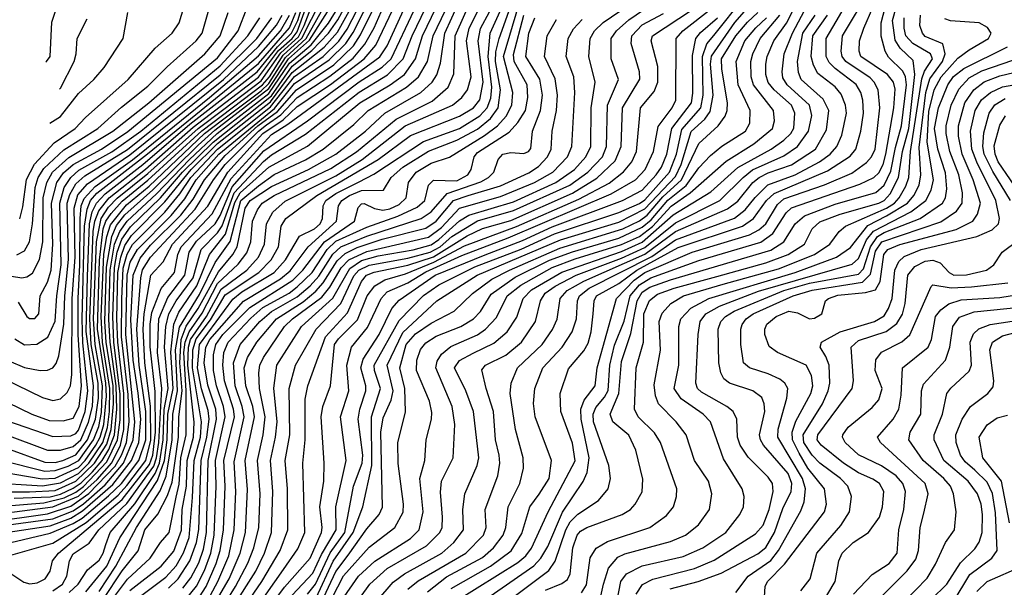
# Model space of a CAD drawing. Extents: x 997026 to 1115308, y 536381 to 619039.
# Tile 314 of 484: x 1016537 to 1020362, y 591862 to 594068. Entities that reach past the tile are written whole.
import ezdxf

# ---------------------------------------------------------------- set-up
doc = ezdxf.new("R2010")
doc.units = 0

msp = doc.modelspace()

# ---------------------------------------------------------------- linework, layer by layer
at = {"layer": '0CON20XD'}
for points in [[(1016465, 592310.3), (1016623.5, 592283.5), (1016675, 592286.6), (1016765, 592328.1), (1016791.2, 592355), (1016832.9, 592415), (1016849.4, 592445), (1016863.5, 592495), (1016874.5, 592605), (1016871.9, 592655), (1016839.1, 592865), (1016846.3, 593133.7), (1016861.5, 593255), (1016872, 593285), (1016891.6, 593315), (1016935, 593363.1), (1017035, 593444.1), (1017244, 593636), (1017480.6, 593815), (1017506.9, 593845), (1017560.3, 593929.7), (1017633.5, 593996.5), (1017744.2, 594215.8)], [(1016975, 591805.1), (1017105, 591901.8), (1017144.5, 591945.5), (1017173.7, 591996.3), (1017195, 592056.1), (1017208.2, 592211.8), (1017214.1, 592355), (1017238.8, 592445), (1017243.3, 592505), (1017207.8, 592715), (1017209.7, 592785), (1017222.8, 592827.2), (1017278.2, 592901.8), (1017335, 592998.2), (1017465.4, 593085), (1017513.1, 593135), (1017541.7, 593185), (1017552.9, 593265), (1017570.8, 593295), (1017691.1, 593385), (1017929.7, 593525), (1018055, 593618.3), (1018245, 593693.4), (1018299.6, 593725), (1018325, 593756.4), (1018338, 593825), (1018318, 593985), (1018326.8, 594033.2), (1018431.5, 594228.5)], [(1016415, 592268.8), (1016625, 592256.6), (1016695, 592268.5), (1016765, 592304.6), (1016805.1, 592345), (1016859.3, 592425), (1016877.3, 592482.7), (1016885.7, 592545), (1016887.2, 592635), (1016858.4, 592815), (1016852.9, 592915), (1016863.7, 593156.3), (1016874.7, 593225), (1016889.2, 593270.8), (1016951.8, 593348.2), (1017039.2, 593420.8), (1017255.3, 593625), (1017319, 593675), (1017475, 593790.7), (1017505, 593820.2), (1017569, 593921), (1017649.8, 593995), (1017762.9, 594197.1)], [(1016415, 592115.5), (1016645, 592147.9), (1016735, 592178.1), (1016805, 592226.3), (1016907.5, 592332.5), (1016932.8, 592375), (1016952, 592425), (1016962.1, 592505), (1016958, 592612), (1016932.1, 592835), (1016933, 592983), (1016938.3, 593101.7), (1016953.8, 593156.2), (1016975.2, 593194.8), (1017100.1, 593319.9), (1017159.2, 593390.8), (1017202.1, 593455), (1017305, 593564.6), (1017511.3, 593728.7), (1017605, 593847.1), (1017715.2, 593924.8), (1017776.2, 593983.8), (1017809.1, 594030.9), (1017888.6, 594185)], [(1016426.1, 592143.9), (1016665, 592174.5), (1016765, 592216), (1016838.3, 592281.7), (1016894.2, 592345.8), (1016928.4, 592415), (1016941.2, 592475), (1016941.8, 592615), (1016917.5, 592815), (1016913.6, 592905), (1016918.5, 593085), (1016929.3, 593145), (1016945, 593190.4), (1016970.8, 593229.2), (1017100.5, 593359.5), (1017203.3, 593485), (1017305, 593586), (1017511.6, 593748.4), (1017595, 593862.5), (1017645, 593901.3), (1017719.2, 593960.8), (1017771, 594019), (1017857, 594175)], [(1016465, 592100.9), (1016665, 592128.1), (1016745, 592159.9), (1016785, 592186.1), (1016869.2, 592260.8), (1016939.6, 592345), (1016977.5, 592435), (1016983.9, 592505), (1016949.2, 592845), (1016953.6, 593075), (1016966.3, 593125), (1016994.8, 593175.2), (1017125, 593306.8), (1017177.8, 593372.2), (1017222.5, 593445), (1017311, 593545), (1017527.3, 593722.7), (1017605, 593819.2), (1017738.8, 593911.2), (1017804.4, 593975.6), (1017832.3, 594017.7), (1017912.7, 594177.3)], [(1016475, 592458.6), (1016644.9, 592394.9), (1016695, 592394.9), (1016745, 592409.2), (1016774.6, 592435), (1016804.5, 592504.5), (1016819.4, 592565), (1016823.7, 592645), (1016795.5, 592855.5), (1016799.5, 593069.5), (1016807.6, 593275), (1016818.8, 593321.2), (1016834.5, 593355), (1016869.1, 593390.9), (1017015.2, 593504.8), (1017198.3, 593661.7), (1017458.8, 593865), (1017537.7, 593962.3), (1017592.8, 594015), (1017617.6, 594065), (1017658.3, 594201.7)], [(1016485, 592402.5), (1016635, 592348.6), (1016675, 592346.8), (1016704.8, 592355), (1016755, 592376.8), (1016799.8, 592435), (1016831.4, 592515), (1016843.2, 592596.8), (1016841.7, 592655), (1016814.3, 592805), (1016808.9, 592905), (1016822.3, 593245), (1016828.5, 593285), (1016844.7, 593325.3), (1016884.5, 593375.5), (1017025, 593487.3), (1017210.2, 593649.8), (1017465, 593844.6), (1017542.6, 593947.4), (1017595.6, 593995), (1017615, 594020.5), (1017673.8, 594186.2)], [(1016861.6, 591815), (1016935, 591926.3), (1016996.7, 592003.3), (1017022.4, 592085), (1017073, 592147), (1017111.4, 592218.6), (1017128.7, 592271.3), (1017153.5, 592445), (1017155.2, 592525), (1017167.4, 592625), (1017158.6, 592735), (1017164.3, 592825.7), (1017183.6, 592876.4), (1017229.9, 592945), (1017308.6, 593088.6), (1017364.6, 593155), (1017382.2, 593185), (1017412.3, 593335), (1017432.4, 593365), (1017515, 593420.1), (1017658.3, 593485), (1017764.8, 593545), (1017880.3, 593635), (1017955.6, 593705), (1018094.8, 593785), (1018139.3, 593825), (1018156.9, 593853.1), (1018171.8, 593898.2), (1018188.5, 594015), (1018270, 594195)], [(1016882.1, 591795), (1016955, 591894.3), (1017043.8, 591975), (1017083.3, 592036.7), (1017117, 592075), (1017145, 592212.5), (1017156.5, 592263.5), (1017162.8, 592365), (1017183.1, 592455), (1017184.1, 592625), (1017174.9, 592775), (1017179.5, 592815), (1017194.7, 592855), (1017245, 592927), (1017305, 593042), (1017385, 593117.5), (1017418.7, 593161.3), (1017434.3, 593205), (1017441.5, 593285), (1017460.5, 593329.5), (1017478.8, 593355), (1017525, 593385.1), (1017745, 593489.4), (1017845, 593553.8), (1017998.8, 593681.2), (1018139, 593751), (1018201.5, 593805), (1018223.2, 593856.8), (1018228.2, 594005), (1018304.2, 594175)], [(1016965, 591849.9), (1017086.6, 591945), (1017135, 592003.2), (1017165.4, 592084.6), (1017168.4, 592165), (1017184.5, 592255.5), (1017187.3, 592355), (1017211.5, 592445), (1017213.9, 592503.9), (1017190.1, 592725), (1017192.8, 592795), (1017200.9, 592825), (1017262, 592915), (1017319, 593021), (1017419, 593095), (1017464, 593145), (1017487.7, 593195), (1017495.4, 593275), (1017520.1, 593319.9), (1017568.1, 593361.9), (1017765, 593461.6), (1017867.1, 593525), (1018034.4, 593655.6), (1018115, 593689.6), (1018218.4, 593735), (1018255, 593764.8), (1018276, 593795), (1018290.5, 593845), (1018272.5, 593985), (1018283.3, 594035), (1018358.4, 594185)], [(1017115, 591858.3), (1017152.7, 591895), (1017197.8, 591965), (1017223.7, 592036.3), (1017232.8, 592087.2), (1017241.1, 592355), (1017264.3, 592445), (1017272.5, 592515), (1017269, 592549), (1017243.2, 592633.2), (1017227.9, 592715), (1017235.7, 592805), (1017365, 592982.3), (1017399.7, 593010.3), (1017524.9, 593085), (1017569.9, 593135), (1017623.8, 593226.2), (1017682, 593255), (1017704.2, 593275), (1017713.1, 593295), (1017715.4, 593345), (1017726, 593365), (1017765, 593392.7), (1017855, 593438.2), (1017912.8, 593467.2), (1018105, 593594.2), (1018245, 593645.1), (1018325, 593693.8), (1018353.4, 593725), (1018366.7, 593763.3), (1018370.6, 593805), (1018356.4, 593925), (1018364, 594015), (1018450.2, 594205)], [(1017287.4, 591662.6), (1017454.2, 591925), (1017487.9, 591995), (1017515.1, 592075), (1017520.5, 592235), (1017510.8, 592355), (1017530.8, 592445), (1017537.1, 592505), (1017524, 592636), (1017535.5, 592725), (1017631.2, 592875), (1017753.8, 592986.2), (1017819.7, 593100.3), (1017865, 593132.3), (1017929.9, 593150.1), (1018065, 593173.5), (1018135, 593193.3), (1018165, 593213), (1018245, 593286.3), (1018281.5, 593308.5), (1018455, 593360.6), (1018620, 593435), (1018691.6, 593485), (1018736.9, 593535), (1018755.2, 593575), (1018756.8, 593725), (1018771.9, 593825), (1018747.8, 593925), (1018752.6, 593995), (1018770, 594025), (1018803, 594057), (1018965, 594168.7)], [(1018365, 591827.2), (1018534.2, 591945.8), (1018561, 591975), (1018589.1, 592020.9), (1018645.8, 592154.2), (1018726.3, 592273.7), (1018741.8, 592308.2), (1018749.1, 592365), (1018718, 592515), (1018717.1, 592555), (1018730.4, 592589.6), (1018772.6, 592645), (1018780.3, 592715), (1018855.2, 592985), (1018924.3, 593055.7), (1018965, 593085), (1019149.7, 593165), (1019372.3, 593232.3), (1019408.3, 593251.7), (1019435, 593274.8), (1019480.8, 593349.2), (1019505, 593371.9), (1019663.4, 593426.6), (1019769.3, 593470.7), (1019827.3, 593512.7), (1019846.4, 593535), (1019860.2, 593565), (1019878.6, 593725), (1019872.1, 593795), (1019857.1, 593825), (1019841.4, 593841.4), (1019746.7, 593905), (1019731.7, 593925), (1019727.9, 593945), (1019733.8, 594005), (1019840.8, 594185)], [(1016425, 592233), (1016575, 592232.7), (1016675, 592239), (1016755, 592275.2), (1016827.1, 592345), (1016875, 592418.7), (1016891.9, 592475), (1016900.8, 592575), (1016899.2, 592645), (1016873.1, 592815), (1016867.7, 592895), (1016874.5, 593105.5), (1016894.7, 593225.3), (1016912.4, 593267.6), (1016945, 593309), (1017053.7, 593406.3), (1017229.9, 593580.1), (1017295, 593638.6), (1017505, 593799.8), (1017580.5, 593915), (1017662.5, 593987.5), (1017775, 594166.4)], [(1016455, 592176.5), (1016630.2, 592189.8), (1016709.9, 592210.1), (1016755, 592231.4), (1016785, 592253.9), (1016875, 592349.8), (1016916.6, 592435), (1016927.2, 592512.8), (1016927.5, 592612.5), (1016902.4, 592815), (1016898, 592915), (1016904.9, 593105), (1016915.5, 593165), (1016933.6, 593215), (1016967.1, 593262.9), (1017083.9, 593376.1), (1017168.6, 593475), (1017288.2, 593591.8), (1017515, 593771.4), (1017595, 593887.5), (1017672.3, 593947.7), (1017736.8, 594015), (1017773.1, 594066.9), (1017826, 594165)], [(1016465, 592356.3), (1016635, 592313.8), (1016675, 592315.5), (1016725, 592333.1), (1016766.6, 592355), (1016823.3, 592435), (1016843.6, 592486.4), (1016855, 592540.9), (1016858.8, 592645), (1016829.7, 592805), (1016823.4, 592905), (1016835.6, 593204.4), (1016853.5, 593295), (1016881.3, 593338.7), (1016915, 593374.1), (1017035, 593470.1), (1017229.9, 593645), (1017330, 593720), (1017475, 593830.7), (1017551.6, 593938.4), (1017619.3, 594000.7), (1017642.5, 594045), (1017685, 594157.4)], [(1016475, 592029.9), (1016655, 592072.2), (1016745, 592109.7), (1016779.3, 592130.7), (1016881.8, 592218.2), (1016931.6, 592265), (1016999.8, 592355), (1017026.3, 592435), (1017027.4, 592545), (1017001.1, 592725), (1016992, 592865), (1017006.8, 593065), (1017014.1, 593095.9), (1017045, 593144.6), (1017218.5, 593331.5), (1017289.9, 593445), (1017335, 593504.7), (1017463.9, 593635), (1017495, 593659.5), (1017551.4, 593698.6), (1017615, 593765.1), (1017741.5, 593848.5), (1017831.8, 593918.2), (1017877.2, 593972.8), (1017913.8, 594036.2), (1017967.9, 594162.1)], [(1016475, 591979.5), (1016665, 592034), (1016795, 592114.3), (1016919.3, 592220.7), (1016952.6, 592257.4), (1017027, 592355), (1017046, 592434), (1017045.5, 592565.5), (1017022.4, 592735), (1017016.7, 592865), (1017020.7, 592925), (1017046.6, 593075), (1017093.5, 593126.5), (1017131, 593195), (1017267.4, 593342.6), (1017345, 593475), (1017481.3, 593625), (1017560.9, 593679.1), (1017615, 593730.2), (1017743.6, 593816.4), (1017874.9, 593915), (1017920.8, 593969.2), (1017997.6, 594132.4)], [(1016475.7, 592074.3), (1016655, 592101.1), (1016735, 592130.5), (1016781.1, 592158.9), (1016898.8, 592261.2), (1016971.4, 592355), (1016999.9, 592425), (1017007.2, 592515), (1016996.7, 592616.7), (1016977.2, 592745), (1016968.5, 592901.5), (1016977.9, 593075), (1017005, 593140.8), (1017045, 593191.4), (1017162.5, 593307.5), (1017210.1, 593369.9), (1017254.7, 593445), (1017335, 593540), (1017462.2, 593655), (1017538.6, 593711.4), (1017611.6, 593795), (1017757.2, 593892.8), (1017833.5, 593966.5), (1017860.9, 594009.1), (1017927.4, 594142.6)], [(1016638.2, 593903.2), (1016641.4, 593905), (1016655.5, 593925), (1016662, 594058), (1016697.1, 594165)], [(1017230.2, 591525), (1017478, 591885), (1017548.6, 592005), (1017578.2, 592085), (1017576.6, 592245), (1017567.6, 592355), (1017586, 592455), (1017583.9, 592635), (1017608.7, 592725), (1017689.1, 592865), (1017784.5, 592965.5), (1017835, 593072.5), (1017854.4, 593095), (1017895, 593114.3), (1018045, 593141.2), (1018131.5, 593165), (1018169.9, 593185), (1018215.3, 593224.7), (1018315, 593286.5), (1018455, 593325.8), (1018674.1, 593425), (1018743.6, 593475), (1018800.6, 593535), (1018816.6, 593575), (1018820.6, 593735), (1018863.3, 593835), (1018835.2, 593915.2), (1018834.8, 593995), (1018855.2, 594025), (1018903.2, 594066.8), (1019021.5, 594148.5)], [(1017268, 592648), (1017253.6, 592735), (1017260.3, 592795), (1017275.9, 592825), (1017405.9, 592974.1), (1017549.5, 593060.5), (1017588, 593092), (1017657.4, 593185), (1017767.7, 593285), (1017774.8, 593345), (1017787.9, 593365), (1017817.8, 593385), (1017865, 593404.3), (1017950, 593405), (1017979.6, 593455), (1018025.9, 593495), (1018125, 593556.8), (1018235, 593599), (1018315, 593642.5), (1018366.2, 593683.8), (1018396, 593725), (1018405.3, 593795), (1018385.9, 593905), (1018386.7, 593943.3), (1018399.5, 593995), (1018456.8, 594155)], [(1017688.2, 591821.8), (1017755, 591963.2), (1017832.9, 592075), (1017869.4, 592175), (1017904.8, 592335.2), (1017903.6, 592525), (1017938.8, 592635), (1017915.1, 592705), (1017914.4, 592725), (1018011.5, 592898.5), (1018105, 592996.4), (1018165, 593037.1), (1018305, 593107.9), (1018485, 593176.2), (1018615, 593235.5), (1018865, 593319), (1018945, 593353.5), (1018965, 593368.1), (1019060.9, 593475), (1019088, 593545), (1019109, 593641), (1019183.2, 593725), (1019192.7, 593775), (1019189.4, 593925), (1019206.6, 593973.4), (1019233.5, 594006.5), (1019351.5, 594155)], [(1018235, 591810.7), (1018471.7, 591958.3), (1018503.7, 591985), (1018525.5, 592014.5), (1018589.3, 592155), (1018695, 592353.1), (1018685, 592421.9), (1018638.8, 592545), (1018636.4, 592615), (1018669.1, 592710.9), (1018728.4, 592781.6), (1018745, 592810.5), (1018756.9, 592855), (1018764.2, 592925), (1018768.6, 592975), (1018777.9, 592995), (1018865, 593043.1), (1018934.9, 593095), (1019095, 593182.4), (1019344.8, 593265.2), (1019387.6, 593295), (1019437.8, 593365), (1019467.7, 593392.3), (1019675, 593480.3), (1019763.1, 593536.9), (1019785.6, 593565), (1019804.5, 593635), (1019814.8, 593705), (1019812.8, 593755), (1019804.4, 593785), (1019786, 593816), (1019705, 593878), (1019681.8, 593901.8), (1019669.8, 593925), (1019669.9, 593995), (1019769.9, 594165)], [(1018637.9, 593212.1), (1018865, 593281.5), (1018965, 593332.3), (1019085, 593458.5), (1019106.4, 593505), (1019145, 593633.2), (1019198.5, 593681.5), (1019219, 593711), (1019231.1, 593775), (1019220.9, 593895), (1019224, 593926), (1019315, 594056.2), (1019379.6, 594130.4)], [(1016485, 592510.6), (1016665, 592448.1), (1016735, 592450.7), (1016755, 592459.9), (1016765, 592472.9), (1016791.1, 592545), (1016801.2, 592625), (1016782.6, 592812.6), (1016779.5, 592905), (1016788.9, 593265), (1016798.4, 593331.6), (1016812, 593365), (1016837, 593393), (1017033.8, 593546.2), (1017465, 593897.7), (1017585, 594036.5), (1017609.8, 594095)], [(1016495, 591921.6), (1016552.8, 591882.8), (1016575.6, 591875.6), (1016605, 591879), (1016635.1, 591894.9), (1016654.7, 591925), (1016664.7, 591965), (1016687.1, 591995), (1016935, 592203.9), (1017040.6, 592339.4), (1017053.9, 592375), (1017064, 592465), (1017063.5, 592623.5), (1017043.1, 592796.9), (1017043.7, 592885), (1017050.5, 592929.5), (1017086.9, 593023.1), (1017138.6, 593085), (1017151.6, 593155), (1017164.1, 593185), (1017285, 593312.7), (1017358.9, 593451.1), (1017515, 593621.9), (1017578.8, 593661.2), (1017936.5, 593923.5), (1017964.2, 593965.8), (1018028.4, 594105)], [(1016505, 593070.7), (1016545, 593064.4), (1016565, 593068.4), (1016586.8, 593083.2), (1016613.7, 593136.3), (1016626.2, 593205), (1016628, 593375), (1016641.5, 593435), (1016664.5, 593475.5), (1016727.7, 593532.3), (1016898.5, 593635), (1017037.8, 593745), (1017256.6, 593935), (1017315.5, 594005), (1017346.9, 594095)], [(1016515, 592208.1), (1016655, 592214.2), (1016695, 592224.6), (1016745, 592247.4), (1016775, 592267.6), (1016819.2, 592310.8), (1016857, 592355), (1016882.9, 592397.1), (1016904.5, 592455), (1016914.1, 592555), (1016911.9, 592645), (1016887.7, 592815), (1016882.7, 592902.7), (1016888.7, 593095), (1016905, 593195), (1016925.1, 593244.9), (1016953.8, 593285), (1017068.5, 593391.5), (1017195.8, 593525), (1017303.9, 593626.1), (1017505, 593780.4), (1017585, 593899), (1017669.5, 593970.5), (1017736.1, 594053.9), (1017773.9, 594115)], [(1016525, 593153.9), (1016555, 593169.1), (1016574.8, 593205), (1016586.7, 593275), (1016596.9, 593415), (1016609.1, 593455), (1016630.6, 593489.4), (1016708, 593562), (1016840.4, 593645), (1016932, 593728), (1017035, 593809.4), (1017109.8, 593885), (1017222.3, 593985), (1017245, 594015.5), (1017273.5, 594115)], [(1016530.6, 592970.6), (1016565, 592913.8), (1016575, 592906.2), (1016595, 592907.1), (1016610.4, 592925), (1016616.8, 592995), (1016645, 593048.2), (1016659.3, 593095), (1016665.8, 593195), (1016660.9, 593355), (1016681, 593435), (1016707.2, 593472.8), (1016744.6, 593505.4), (1016854.5, 593565), (1016956.7, 593633.3), (1017305, 593920), (1017386, 594025), (1017420.7, 594115)], [(1016536.7, 593293.3), (1016549, 593341), (1016562.7, 593447.3), (1016594.1, 593505.9), (1016670.3, 593589.7), (1016752.3, 593645), (1016792.2, 593687.8), (1016958.6, 593835), (1017063.4, 593956.6), (1017129.2, 594015), (1017156, 594055), (1017174.7, 594115.3)], [(1016654.3, 593665.2), (1016695, 593691.6), (1016765, 593781.3), (1016825, 593835.4), (1016865, 593881.8), (1016938.8, 593995), (1016956.4, 594095)], [(1016665, 591848.2), (1016703, 591875), (1016720.1, 591905), (1016729.7, 591965), (1016745, 591992.8), (1016806.7, 592033.3), (1016843.7, 592085), (1016952.7, 592187.3), (1017057.2, 592332.8), (1017068.2, 592365), (1017077.1, 592425), (1017089.1, 592635), (1017072.1, 592775), (1017077.7, 592905), (1017111.6, 592988.4), (1017178.4, 593075), (1017194.7, 593165), (1017223, 593207), (1017295.8, 593275), (1017315, 593306.7), (1017362.1, 593417.9), (1017485, 593557.7), (1017654.8, 593675), (1017855, 593825.7), (1017945, 593882.9), (1017979.6, 593915), (1018069.6, 594105)], [(1016728.5, 591841.5), (1016763.9, 591875), (1016800.5, 591929.5), (1016845, 591968), (1016861.2, 591995), (1016871.2, 592028.8), (1016887.6, 592075), (1016983.7, 592186.3), (1017063, 592305), (1017079.7, 592345), (1017093.5, 592435), (1017097.4, 592552.6), (1017113.7, 592635), (1017099.9, 592795), (1017104.5, 592875), (1017116.6, 592925), (1017144.9, 592975), (1017210.3, 593065), (1017242, 593175), (1017305, 593239.1), (1017323.5, 593266.5), (1017370.4, 593395), (1017483.5, 593516.5), (1017515, 593542.2), (1017647.3, 593622.7), (1017855, 593786.1), (1017966.3, 593853.7), (1018026.7, 593915), (1018061.2, 594005), (1018114.7, 594115)], [(1016793.2, 591845), (1016875.3, 591945), (1016926, 592055), (1017072.3, 592277.7), (1017099, 592355), (1017109.7, 592435), (1017112.3, 592535), (1017133.6, 592635), (1017123.6, 592776.4), (1017135, 592885.2), (1017155, 592931.6), (1017225, 593033.5), (1017274.3, 593155), (1017335.7, 593234.3), (1017372, 593358), (1017393.6, 593395), (1017505, 593494.1), (1017654.4, 593575.6), (1017858.1, 593745), (1017975.9, 593814.1), (1018031.3, 593855), (1018074.1, 593915), (1018101.4, 594005), (1018155, 594114.8)], [(1016845, 591845.9), (1016910.1, 591945), (1016990.5, 592095), (1017082.4, 592237.6), (1017106.1, 592293.9), (1017128.6, 592435), (1017132, 592535), (1017150.4, 592625), (1017142.3, 592785), (1017157.1, 592872.9), (1017235, 593000), (1017295.9, 593124.1), (1017353.8, 593206.2), (1017395.9, 593365), (1017465, 593422.7), (1017525, 593466.1), (1017646.6, 593523.4), (1017715.9, 593564.1), (1017835, 593661), (1017890, 593715), (1018039.2, 593805), (1018085.8, 593845), (1018120.7, 593905), (1018142.6, 594005), (1018191.1, 594105)], [(1017283.7, 591535), (1017561.7, 591931.7), (1017617.9, 592012.1), (1017644.1, 592075), (1017636.3, 592345), (1017645.5, 592435), (1017646.3, 592593.7), (1017656.7, 592645), (1017725.1, 592834.9), (1017810.9, 592929.1), (1017865, 593050.5), (1017883.8, 593075), (1017913.5, 593086.5), (1018045, 593113.6), (1018145, 593146.9), (1018275, 593228.3), (1018335, 593256.4), (1018445, 593287.8), (1018685, 593394.2), (1018778.7, 593451.3), (1018850.4, 593519.6), (1018872.9, 593575), (1018878.7, 593725), (1018946.5, 593836.5), (1018944.8, 593864.8), (1018911.9, 593975), (1018914.8, 594005), (1018955, 594047.4), (1019038.1, 594091.9)], [(1017457.4, 591717.4), (1017565, 591862.4), (1017665, 591974.8), (1017709.3, 592075), (1017712, 592095), (1017702.9, 592175), (1017718.3, 592275), (1017720, 592345), (1017707.4, 592525), (1017714.4, 592565), (1017744.3, 592645), (1017759.9, 592805), (1017775, 592827.4), (1017848.8, 592901.2), (1017886.2, 592995), (1017916.6, 593033.4), (1017955, 593056.3), (1018035, 593079.8), (1018145.2, 593125), (1018265, 593188.8), (1018466.5, 593263.5), (1018709.7, 593370.3), (1018826.9, 593433.1), (1018883.2, 593476.8), (1018915.2, 593515), (1018933.5, 593555), (1018948.8, 593725), (1019001.6, 593788.4), (1019016.2, 593825), (1019015.7, 593885.7), (1018990.7, 593985), (1018994.8, 594005), (1019146.8, 594105)], [(1017595, 591831.6), (1017675, 591917.7), (1017709.1, 591989.1), (1017766.4, 592085), (1017764.9, 592175), (1017805.6, 592355), (1017783.7, 592525), (1017815.8, 592625), (1017807.1, 592725), (1017826.4, 592795), (1017888.5, 592871.5), (1017940.8, 592985), (1017965, 593010.6), (1018045, 593044.9), (1018115, 593088.4), (1018255, 593151.5), (1018435, 593219.9), (1018835, 593390.5), (1018929.8, 593445), (1018966.8, 593485), (1018999, 593555), (1019016.7, 593653.3), (1019072.3, 593725), (1019085.9, 593755), (1019087.3, 593995), (1019113.5, 594025), (1019225, 594110.5)], [(1017729.4, 591780.6), (1017795, 591906.2), (1017895, 592017.6), (1017993.6, 592095), (1018026.1, 592153.9), (1018028.4, 592185), (1018006.9, 592343.1), (1018005.9, 592424.1), (1018036.1, 592543.9), (1018032.6, 592635), (1018013.9, 592715), (1018038.8, 592805), (1018075, 592847.6), (1018135, 592888.6), (1018225, 592935.7), (1018296.5, 593003.5), (1018370.8, 593059.2), (1018440, 593095), (1018635, 593179.8), (1018880.2, 593255), (1018945, 593286.2), (1018975, 593308.5), (1019035, 593378.8), (1019108.5, 593445), (1019175, 593586.3), (1019250.8, 593655), (1019277.1, 593692.9), (1019285.7, 593715), (1019287.3, 593745), (1019265.1, 593875), (1019263.8, 593915), (1019319.1, 594005), (1019365, 594058.6), (1019404.1, 594095)], [(1017853.5, 591725), (1017987.2, 591882.8), (1018032.3, 591915), (1018177, 591995), (1018223.5, 592036.5), (1018261, 592085), (1018258.9, 592165), (1018265.8, 592225), (1018314.3, 592335), (1018320, 592365), (1018299.4, 592545), (1018270.2, 592625), (1018226, 592715), (1018245, 592744), (1018298, 592772), (1018378.6, 592811.4), (1018430.2, 592855), (1018468.2, 592911.8), (1018493.1, 592985), (1018525, 593018), (1018643.1, 593086.9), (1018875, 593166.9), (1018955, 593202.6), (1019075, 593309.8), (1019221.4, 593398.6), (1019326.9, 593493.1), (1019455.8, 593564.2), (1019505, 593599.2), (1019532.8, 593625), (1019543.9, 593646.1), (1019548.2, 593705), (1019535.8, 593735.8), (1019468.5, 593795), (1019445, 593824.2), (1019435.2, 593855), (1019435.4, 593894.6), (1019440.6, 593925), (1019467.3, 593985), (1019515.9, 594054.1), (1019541.9, 594105)], [(1017865, 593352), (1017875, 593353.5), (1017914.6, 593334.6), (1017948, 593328), (1017975, 593332.2), (1018011, 593349), (1018037.6, 593375), (1018046.8, 593435), (1018077.6, 593475), (1018135, 593510.4), (1018207.1, 593532.9), (1018342.9, 593617.1), (1018393.6, 593655), (1018427, 593693), (1018449.1, 593735), (1018453.2, 593785), (1018415.8, 593925), (1018475.4, 594125)], [(1018045.2, 591855), (1018085, 591887.9), (1018269.8, 591995), (1018339.2, 592065), (1018349.6, 592095), (1018345.2, 592165), (1018394.3, 592295), (1018402.6, 592345), (1018399.6, 592375), (1018385.2, 592435.2), (1018377.9, 592545), (1018348.4, 592635), (1018332.4, 592707.6), (1018346.4, 592725), (1018425, 592764.8), (1018486.6, 592815), (1018540.4, 592895), (1018560.5, 592975), (1018578.5, 593005), (1018617.6, 593032.4), (1018698.8, 593075), (1018875, 593140.9), (1018965, 593181.9), (1019085, 593278.4), (1019256.4, 593365), (1019347, 593455), (1019384, 593484), (1019505, 593539), (1019558.4, 593575), (1019601.9, 593635), (1019614.5, 593695), (1019604.8, 593735), (1019518.3, 593815), (1019502, 593842), (1019498.5, 593865), (1019507.3, 593935), (1019538.9, 594015), (1019597.4, 594125)], [(1018426.2, 591803.8), (1018592.9, 591927.1), (1018616.6, 591963.4), (1018658.2, 592085), (1018675, 592116.3), (1018705, 592146.3), (1018785, 592199.1), (1018822.9, 592245), (1018831.9, 592285), (1018825.3, 592335), (1018765.4, 592505), (1018764.1, 592535), (1018775, 592560.7), (1018808.8, 592601.2), (1018822.5, 592627.5), (1018830.1, 592725), (1018847.3, 592802.7), (1018885, 592896), (1018908.3, 592995), (1018945, 593038.1), (1018988.8, 593065), (1019175, 593131.4), (1019416.6, 593203.4), (1019462.5, 593237.5), (1019515, 593316.9), (1019535, 593336.2), (1019801.3, 593428.7), (1019854.7, 593455), (1019875, 593473.1), (1019891.6, 593505), (1019901.8, 593545), (1019933.2, 593725), (1019937.8, 593797.8), (1019931.6, 593825), (1019908.4, 593855), (1019804.8, 593925), (1019798.7, 593945), (1019799, 593985), (1019816.2, 594035), (1019850.7, 594115)], [(1018579.3, 591850.7), (1018642.9, 591877.1), (1018665, 591892.8), (1018675.6, 591915), (1018686.2, 592015), (1018702.9, 592065), (1018715, 592080.7), (1018739.5, 592095), (1018877.8, 592145), (1018909.5, 592165), (1018928.2, 592185), (1018955, 592233.8), (1018958.1, 592281.9), (1018931.1, 592395), (1018903.2, 592453.2), (1018841.4, 592505), (1018831.1, 592535), (1018863.9, 592615), (1018875, 592739.5), (1018911.6, 592848.4), (1018936.2, 592975), (1018955, 593009), (1018985, 593028.2), (1019065, 593057.1), (1019455, 593171.9), (1019505.2, 593205), (1019549.5, 593275), (1019585.2, 593305), (1019705, 593350.7), (1019863.2, 593396.8), (1019895.8, 593424.2), (1019921.4, 593478.6), (1019939, 593571), (1019963.3, 593655), (1019982.2, 593815), (1019978.2, 593845), (1019967.6, 593867.6), (1019912.5, 593922.5), (1019899.5, 593945), (1019883.8, 594003.8), (1019883.8, 594055), (1019899.1, 594115)], [(1018719.1, 591840.9), (1018738.4, 591871.6), (1018753.5, 591976.5), (1018776, 592014), (1018819.9, 592040.1), (1018985.5, 592095), (1019049.1, 592140.9), (1019076.8, 592175), (1019088.9, 592215), (1019090, 592245), (1019026.5, 592425), (1019002.9, 592462.9), (1018939.7, 592525), (1018924.7, 592555), (1018931.2, 592715), (1018960.5, 592815), (1018961.7, 592925), (1018983.5, 592976.5), (1019015, 593001.4), (1019079.1, 593025), (1019245, 593069.8), (1019435, 593122.7), (1019522.1, 593155), (1019585.7, 593195), (1019615.2, 593255), (1019645, 593282.8), (1019725, 593312.4), (1019875, 593354.2), (1019895.4, 593365), (1019919.3, 593390.7), (1019950.8, 593455), (1019966.3, 593555), (1019991.1, 593645), (1020014.1, 593854.1), (1020008.5, 593908.5), (1019957.2, 593957.2), (1019938.2, 593988.2), (1019928, 594065), (1019942.3, 594115)], [(1016396.2, 592626.2), (1016583.8, 592535), (1016650.8, 592510.8), (1016705, 592508.5), (1016745, 592520), (1016767.9, 592565), (1016777, 592645), (1016763.7, 592843.7), (1016763.4, 592985), (1016770.8, 593115), (1016771.2, 593295), (1016776, 593345), (1016786.6, 593373.4), (1016830.4, 593419.6), (1016975, 593523.5), (1017274.2, 593765.8), (1017465, 593927.5), (1017550.4, 594025), (1017585, 594085)], [(1016473.3, 592673.3), (1016625, 592600), (1016665, 592587.4), (1016695, 592594.1), (1016721, 592619), (1016734.4, 592645.6), (1016739.7, 592689.7), (1016740.4, 592985), (1016752.6, 593145), (1016748.2, 593335), (1016762.4, 593387.6), (1016799.8, 593430.2), (1016965, 593542.4), (1017328.6, 593835), (1017465, 593963.4), (1017534.2, 594045.8), (1017556.6, 594085)], [(1016495, 592742.4), (1016555, 592716.1), (1016615.8, 592704.2), (1016645, 592705.9), (1016665, 592714.6), (1016678.2, 592731.8), (1016688.6, 592761.4), (1016708.8, 592885), (1016712.1, 592995), (1016726.4, 593136.4), (1016721.2, 593355), (1016731.2, 593388.8), (1016755, 593429.8), (1016789.6, 593460.4), (1016955, 593563.6), (1017315, 593854), (1017457.8, 593995), (1017516.2, 594075)], [(1016517.5, 592827.5), (1016555, 592804.8), (1016603.2, 592806.8), (1016646.2, 592833.8), (1016675, 592896.7), (1016680.5, 592995), (1016697.2, 593115), (1016692.2, 593355), (1016709.5, 593415), (1016734.9, 593455), (1016766.9, 593483.1), (1016895, 593554.3), (1017007.6, 593635), (1017315, 593888.4), (1017423.1, 594005), (1017469.7, 594075)], [(1016690.8, 593797.3), (1016695, 593802.2), (1016748.1, 593905), (1016756.4, 593935), (1016760, 593995), (1016799.2, 594070.8)], [(1017211.7, 591788.3), (1017260.8, 591865), (1017300.5, 591955), (1017315.6, 592005), (1017328.6, 592085), (1017334.7, 592255), (1017329.9, 592355), (1017370.7, 592525), (1017367.1, 592555), (1017331.8, 592665), (1017325.3, 592725), (1017329.9, 592775), (1017347.2, 592815), (1017435, 592908.4), (1017481.2, 592948.8), (1017583.3, 593005), (1017615, 593029.1), (1017672.8, 593085), (1017731.2, 593175), (1017765, 593207.2), (1017885, 593261.8), (1018006.3, 593303.7), (1018081.4, 593338.6), (1018111.1, 593365), (1018124.8, 593425.2), (1018145, 593444.7), (1018235, 593441.8), (1018278, 593465), (1018291.1, 593485), (1018302.5, 593535), (1018315, 593552), (1018438.9, 593631.1), (1018471.7, 593668.3), (1018501.3, 593715), (1018511.3, 593765), (1018508.7, 593815), (1018458, 593905), (1018455, 593932), (1018495, 594085.8)], [(1017238.9, 591705), (1017351, 591895), (1017393.8, 591995), (1017413.5, 592075), (1017421.9, 592241.9), (1017413.3, 592355), (1017448.4, 592525), (1017442.1, 592565), (1017415.6, 592645), (1017409, 592715), (1017422.2, 592755), (1017458.4, 592815), (1017534, 592905), (1017638.4, 592971.6), (1017687.7, 593012.3), (1017715.8, 593045), (1017769.9, 593130.1), (1017800.7, 593159.3), (1017847.3, 593182.7), (1017945, 593214.8), (1018115, 593257.8), (1018155, 593284.6), (1018222.4, 593365), (1018278.9, 593385), (1018405, 593421.6), (1018515, 593472.6), (1018552.5, 593497.5), (1018586.7, 593535), (1018602.1, 593565), (1018605.2, 593635), (1018621.8, 593715), (1018626.5, 593775), (1018617.5, 593837.5), (1018575.2, 593925), (1018586.1, 594005), (1018621.9, 594068.1)], [(1017258.4, 591795), (1017307.1, 591885), (1017348.7, 591985), (1017370.4, 592085), (1017376.4, 592235), (1017369.7, 592350.3), (1017408.2, 592525), (1017401.4, 592565), (1017373.4, 592645), (1017367.4, 592735), (1017392.7, 592805), (1017470, 592895), (1017515, 592933.8), (1017615, 592990.2), (1017665, 593033), (1017699.1, 593070.9), (1017753, 593157), (1017784.7, 593185.3), (1017885, 593227), (1018096.9, 593295), (1018135, 593321.3), (1018198.1, 593391.9), (1018328.2, 593438.2), (1018358.6, 593455), (1018379.2, 593475), (1018395.4, 593525), (1018413.5, 593545), (1018445, 593552.2), (1018495, 593547.2), (1018513.3, 593555), (1018522.4, 593567.6), (1018529.6, 593635), (1018560.1, 593715), (1018567.8, 593775), (1018557, 593837), (1018502.8, 593925), (1018515.1, 594015), (1018538.5, 594075)], [(1017264.1, 591685), (1017374.9, 591865), (1017423.5, 591956.5), (1017446.5, 592015), (1017465.9, 592095), (1017470.6, 592225), (1017460.1, 592355), (1017483, 592455), (1017490.9, 592525), (1017468.6, 592635), (1017465.2, 592695), (1017469.2, 592725), (1017484.3, 592755.7), (1017565.2, 592875), (1017596.5, 592905), (1017710.3, 592989.7), (1017741.7, 593028.3), (1017786.2, 593103.8), (1017815.7, 593134.3), (1017885, 593166.9), (1018125, 593222.8), (1018175, 593260.4), (1018245, 593335.8), (1018405, 593380.4), (1018537, 593435), (1018608.5, 593475), (1018664.8, 593535), (1018682.5, 593575), (1018694.1, 593785), (1018689, 593845), (1018660, 593925), (1018667.8, 593995), (1018688, 594032), (1018721.4, 594068.6)], [(1017655, 591835.4), (1017686.4, 591875), (1017743.3, 591996.7), (1017799.8, 592075), (1017833.3, 592255), (1017867.4, 592345), (1017869.7, 592375), (1017852.1, 592515), (1017858.1, 592555), (1017881, 592625), (1017881.2, 592645), (1017862.4, 592715), (1017871.1, 592748.9), (1017933.4, 592845), (1017982.8, 592945), (1018011.6, 592978.4), (1018151.5, 593075), (1018345, 593154.6), (1018490.4, 593209.6), (1018605, 593262.9), (1018878.1, 593365), (1018955, 593405.9), (1019009.4, 593465), (1019030, 593495), (1019050.7, 593545), (1019070.1, 593645), (1019146.2, 593745), (1019151.9, 593781.9), (1019151, 593929), (1019163.2, 593995), (1019181.7, 594018.3), (1019248.4, 594075)], [(1017707, 591695), (1017853.2, 591905), (1017916.4, 591963.6), (1018055, 592051.6), (1018088.4, 592085), (1018103.7, 592155), (1018090.8, 592285), (1018111.1, 592355), (1018115.3, 592435), (1018136.8, 592515), (1018138, 592542), (1018128.6, 592585), (1018078.8, 592705), (1018080, 592745), (1018094.1, 592785.9), (1018115, 592812.6), (1018155, 592838.6), (1018250.7, 592875), (1018299.5, 592905), (1018326.4, 592933.6), (1018368.7, 593001.3), (1018462.2, 593067.8), (1018595, 593132.7), (1018685, 593166.1), (1018865, 593219.3), (1018955, 593261.3), (1018989.6, 593290.4), (1019055, 593366.8), (1019126.6, 593423.4), (1019175, 593491.5), (1019220.5, 593539.5), (1019264.4, 593575.6), (1019356.8, 593635), (1019373.2, 593665), (1019375.2, 593715), (1019328.6, 593815), (1019320.1, 593905), (1019354.1, 593985), (1019396.4, 594036.4), (1019437.6, 594075)], [(1017770.9, 591699.1), (1017897.5, 591875), (1017965, 591934.8), (1018116.8, 592023.2), (1018169.6, 592075), (1018177.7, 592095), (1018179.8, 592135), (1018171.3, 592231.3), (1018175.7, 592275), (1018220.5, 592365), (1018226.9, 592495), (1018217.2, 592565), (1018154.1, 592715), (1018158.8, 592741.2), (1018175, 592767.6), (1018212.1, 592797.9), (1018315, 592842.9), (1018347, 592865), (1018389.4, 592910.6), (1018431.2, 592995), (1018483.7, 593036.3), (1018605.2, 593105), (1018695, 593138.9), (1018875, 593194), (1018945, 593225.7), (1018995, 593263.7), (1019067.2, 593342.8), (1019142.2, 593395), (1019282, 593518), (1019389.3, 593585), (1019461.4, 593645), (1019468.8, 593675), (1019465.7, 593715), (1019387.3, 593815), (1019378.3, 593845), (1019377.4, 593905), (1019385.1, 593935), (1019414, 593995), (1019489.4, 594085)], [(1018120.6, 591845), (1018195, 591902.3), (1018335, 591978), (1018377.2, 592015), (1018415.2, 592065), (1018425.6, 592095), (1018434, 592175), (1018479.5, 592265), (1018494.3, 592325), (1018492.4, 592365), (1018463, 592475), (1018442.9, 592615), (1018445.7, 592655), (1018470.7, 592715), (1018566, 592805), (1018606.4, 592863.6), (1018625.4, 592904.6), (1018636.2, 592985), (1018663.4, 593015), (1018728.2, 593051.8), (1018965, 593157.2), (1019085, 593244.3), (1019287, 593333), (1019327.1, 593362.9), (1019385.4, 593434.6), (1019409.8, 593455), (1019445, 593473.2), (1019535, 593503.7), (1019628.3, 593565), (1019670.8, 593639.2), (1019681, 593715), (1019658.9, 593758.9), (1019573.1, 593835), (1019562.5, 593862.5), (1019558.3, 593905), (1019579.1, 594015), (1019627.3, 594085)], [(1018212.4, 591857.6), (1018366, 591944), (1018445.7, 592004.3), (1018488.2, 592071.8), (1018519.1, 592175), (1018555, 592223.5), (1018594.3, 592285), (1018602.5, 592355), (1018539.5, 592525), (1018533.4, 592576.6), (1018538, 592635), (1018568.9, 592715), (1018644.4, 592795.6), (1018683.2, 592855), (1018699.7, 592905), (1018704.5, 592975), (1018711.2, 592995), (1018749.1, 593025), (1018992.1, 593147.9), (1019085, 593211.8), (1019313.6, 593296.4), (1019355, 593328.3), (1019393.7, 593376.3), (1019443.4, 593426.6), (1019550, 593465), (1019644.4, 593515.6), (1019685.6, 593545), (1019711, 593575), (1019731.3, 593618.7), (1019748.5, 593705), (1019745.4, 593735.4), (1019728.2, 593778.2), (1019705, 593806.2), (1019638, 593858), (1019620.5, 593890.5), (1019611.9, 593925), (1019618.4, 594005), (1019675.1, 594085)], [(1018789.2, 591805), (1018805.4, 591874.6), (1018823.8, 591936.2), (1018860.6, 591979.4), (1018887.4, 591992.6), (1019065, 592039.8), (1019123.6, 592065), (1019174.6, 592105), (1019216.1, 592165), (1019226, 592225), (1019213.3, 592275), (1019158.2, 592355), (1019126.5, 592455), (1019087.2, 592505), (1019019, 592575), (1019006.4, 592606.4), (1019001.3, 592648.7), (1019026.2, 592783.8), (1019021.5, 592895), (1019032.7, 592927.3), (1019066.3, 592965), (1019115.9, 592995), (1019269.3, 593040.7), (1019485, 593099.2), (1019625.3, 593155), (1019684.3, 593195), (1019720, 593245), (1019744.7, 593265), (1019905, 593335.6), (1019935.1, 593355), (1019954.1, 593375.9), (1019979.5, 593420.5), (1019991.1, 593455), (1019997.8, 593555), (1020041.9, 593838.1), (1020052.6, 593867.4), (1020083.2, 593915), (1020075.6, 593935.6), (1020006.7, 593975), (1019980, 594005), (1019972.7, 594035), (1019972.7, 594075)], [(1018856.1, 591805), (1018872, 591885), (1018894.7, 591915), (1018954.6, 591945.4), (1019115, 591982.3), (1019190.4, 592015), (1019280.5, 592075), (1019334, 592145), (1019348.9, 592175), (1019351.1, 592215), (1019343.3, 592245), (1019270.9, 592360.9), (1019220, 592505), (1019191.8, 592535), (1019106.8, 592595), (1019079, 592635), (1019097, 592725), (1019097.5, 592875), (1019105.2, 592905), (1019143.7, 592946.3), (1019214.7, 592985), (1019549.3, 593085), (1019710.3, 593145), (1019765, 593182.7), (1019832.3, 593267.7), (1019904.8, 593305), (1019985.7, 593355), (1020010.7, 593385), (1020031, 593425), (1020037.7, 593465), (1020031.5, 593571.5), (1020056.6, 593785), (1020072.2, 593837.8), (1020122, 593905), (1020132.2, 593935), (1020123.4, 593973.4), (1020055, 594002.5), (1020044, 594015), (1020034.1, 594045), (1020036.6, 594085)], [(1018932.2, 591835), (1018956.9, 591873.1), (1018996.1, 591893.9), (1019158.2, 591935), (1019235, 591968.1), (1019395, 592069.5), (1019425, 592103.9), (1019449.1, 592165), (1019464.4, 592235), (1019461.2, 592265), (1019445, 592289.7), (1019367.4, 592367.4), (1019335.7, 592415), (1019325.6, 592445), (1019323.2, 592515), (1019308.7, 592545), (1019283.8, 592565), (1019185, 592619.8), (1019170.5, 592635), (1019163.8, 592655), (1019172.1, 592845), (1019180.7, 592895), (1019202.7, 592925), (1019255.2, 592954.8), (1019407.5, 593012.5), (1019771.6, 593118.4), (1019795, 593139.4), (1019827.3, 593212.7), (1019853.9, 593246.1), (1019999.2, 593320.8), (1020057.4, 593365), (1020078.4, 593405), (1020086.4, 593445), (1020062.1, 593592.1), (1020069.3, 593710.7), (1020089.1, 593795), (1020116.7, 593845), (1020182.1, 593917.9), (1020225, 593950.9), (1020301.3, 593995), (1020311.5, 594015), (1020297.2, 594037.2), (1020265, 594054.8), (1020152.6, 594062.6), (1020130.8, 594070.8)], [(1019064.1, 591855.9), (1019172.9, 591885), (1019262.2, 591917.8), (1019405, 591992.5), (1019435, 592016.5), (1019469.9, 592075), (1019501.9, 592168.1), (1019534.6, 592235), (1019537.1, 592265), (1019522.4, 592305), (1019426.8, 592415), (1019414.4, 592435), (1019411.5, 592455), (1019431.1, 592545), (1019429.5, 592575), (1019419.7, 592599.7), (1019385.7, 592625), (1019294.4, 592655), (1019272.2, 592672.2), (1019260.3, 592695), (1019253.5, 592735), (1019250.6, 592865), (1019260.2, 592895), (1019279.5, 592915), (1019312, 592935), (1019505, 593015.9), (1019605, 593043.4), (1019795, 593078.4), (1019815, 593100.2), (1019842, 593185), (1019869.4, 593225), (1019895, 593240.7), (1020034.8, 593295), (1020122.4, 593355), (1020133.1, 593375), (1020139.1, 593410.9), (1020133.1, 593473.1), (1020103.6, 593565), (1020090.8, 593645), (1020106.5, 593725), (1020142.6, 593815), (1020165, 593846.9), (1020205, 593878.5), (1020375, 593962.1)], [(1019318.6, 591841.4), (1019366.7, 591905), (1019455, 591966.8), (1019484.3, 592005), (1019571.2, 592158.8), (1019585.1, 592194.9), (1019589.7, 592245), (1019577.8, 592285), (1019482.6, 592445), (1019483.8, 592476.2), (1019517.6, 592597.6), (1019521.4, 592635), (1019510, 592655), (1019490.3, 592670.3), (1019445, 592692), (1019372.2, 592715), (1019349.2, 592735), (1019338, 592805), (1019338.4, 592865), (1019343.9, 592883.9), (1019358.6, 592905), (1019386.8, 592925), (1019541.6, 592995), (1019615, 593017.2), (1019811.7, 593048.3), (1019841.7, 593078.3), (1019862.3, 593167.7), (1019885.9, 593204.1), (1020115, 593282.7), (1020176.2, 593323.8), (1020197.8, 593355), (1020199.8, 593395), (1020184.9, 593465), (1020150.9, 593555), (1020135.8, 593625), (1020135.8, 593655), (1020156.1, 593735), (1020185, 593797.8), (1020225, 593841.8), (1020275, 593868.7), (1020436.4, 593925)], [(1019428.6, 591805), (1019432.9, 591865), (1019441.8, 591885), (1019508.2, 591951.8), (1019663.8, 592155), (1019670.7, 592185), (1019663.8, 592245), (1019599.4, 592325), (1019565, 592383.7), (1019539.1, 592435), (1019538.1, 592465), (1019552.3, 592507.7), (1019610.9, 592615), (1019617.6, 592645), (1019612.6, 592685), (1019592.1, 592725), (1019480.5, 592775), (1019448.5, 592798.5), (1019431.4, 592845), (1019431.4, 592865), (1019440, 592885), (1019475.3, 592915), (1019525, 592935.2), (1019558.9, 592928.9), (1019605, 592905.4), (1019625, 592907.7), (1019653.1, 592925), (1019667.8, 592975), (1019678.9, 592985), (1019715, 592996.8), (1019822.3, 593007.7), (1019862.3, 593017.7), (1019879.7, 593050.3), (1019894.2, 593155), (1019909.6, 593175), (1019955.6, 593194.4), (1020175, 593252.6), (1020239.2, 593285), (1020258.2, 593311.8), (1020269.5, 593355), (1020241.6, 593445), (1020198.2, 593545), (1020184.2, 593615), (1020183.9, 593655), (1020208.9, 593745), (1020243.2, 593795), (1020284.3, 593825.7), (1020345, 593849.7), (1020453.1, 593875)], [(1019572.1, 591847.9), (1019608, 591895), (1019634.3, 591995), (1019727.2, 592102.8), (1019760.2, 592155), (1019768.2, 592215), (1019753.7, 592255), (1019725.2, 592285), (1019645, 592344.1), (1019615.8, 592375), (1019583.2, 592425), (1019580, 592455), (1019656, 592575), (1019677.8, 592625), (1019683.8, 592655), (1019681.6, 592725), (1019669.3, 592759.3), (1019646.2, 592795), (1019652.1, 592815), (1019724.9, 592855.1), (1019858.2, 592895), (1019895, 592916.6), (1019912.8, 592945), (1019926.7, 592985), (1019936.2, 593095), (1019952.2, 593127.8), (1019972.6, 593147.4), (1020039.6, 593175), (1020254.9, 593225.1), (1020315, 593251.2), (1020340.2, 593275), (1020343.5, 593295), (1020329.3, 593365), (1020255, 593513.5), (1020236.4, 593565), (1020231.4, 593635), (1020248.9, 593715), (1020274.1, 593755.9), (1020308.4, 593785), (1020355, 593806.8), (1020495, 593831.8)], [(1020386.5, 593365), (1020317.2, 593477.2), (1020284.3, 593545), (1020278.9, 593575), (1020282, 593628), (1020302.8, 593705), (1020325, 593736.8), (1020365, 593761.8)], [(1020434.4, 593375), (1020338.7, 593515), (1020326, 593545), (1020323.1, 593576.9), (1020345, 593657.3), (1020366.2, 593693.8)], [(1017185, 591818.1), (1017223.2, 591866.8), (1017255, 591927.3), (1017279.4, 591995), (1017292, 592065), (1017300.1, 592255), (1017297.3, 592355), (1017334.6, 592525), (1017328.1, 592565), (1017300.7, 592645), (1017290, 592705), (1017289.7, 592765), (1017298.2, 592805), (1017326, 592845), (1017430.2, 592949.8), (1017597.4, 593055), (1017637.2, 593095), (1017720.6, 593205), (1017837.9, 593285), (1017851.7, 593338.3), (1017865, 593352)], [(1017708.6, 591801.4), (1017765, 591923.3), (1017813, 591987), (1017885, 592089.8), (1017933, 592145), (1017946.5, 592173.5), (1017940.1, 592465), (1017948.9, 592521.1), (1017980.3, 592589.7), (1017987.6, 592625), (1017964.6, 592725), (1018025, 592852.7), (1018157.3, 592975), (1018314.4, 593075), (1018637.9, 593212.1)], [(1019611.7, 591728.3), (1019704.8, 591885), (1019718.6, 591965), (1019731.9, 591995), (1019775, 592036.2), (1019834.8, 592075.2), (1019877.5, 592135), (1019889.5, 592175), (1019894.3, 592235), (1019877.6, 592265), (1019851.9, 592281.9), (1019795, 592306.7), (1019737.7, 592345), (1019650.7, 592415), (1019634.5, 592435), (1019637.2, 592455), (1019771.2, 592635), (1019775.8, 592665), (1019766.9, 592795), (1019795, 592821.3), (1019903.3, 592856.7), (1019945, 592887.1), (1019966, 592924), (1019976.7, 592965), (1019987.6, 593075), (1020015, 593109), (1020055, 593129.6), (1020083.8, 593133.8), (1020112.5, 593122.5), (1020147.9, 593085), (1020165.8, 593075), (1020215, 593075.9), (1020292.5, 593095), (1020320.8, 593115), (1020354.2, 593165), (1020415, 593210)], [(1019775.7, 591835), (1019848.1, 591911.9), (1019915.3, 591955), (1019945.4, 591994.6), (1019952.7, 592085), (1019972, 592165), (1019977.6, 592235), (1019967.3, 592265), (1019942.2, 592295), (1019885, 592334.1), (1019795, 592377.5), (1019743.2, 592425), (1019733.2, 592445), (1019734.7, 592455), (1019755.9, 592485), (1019848.8, 592561.2), (1019875, 592590), (1019887.8, 592635), (1019860.4, 592705), (1019863.5, 592746.5), (1019885, 592775.9), (1019964, 592816), (1019995, 592842.7), (1020078.5, 593031.5), (1020085, 593036.9), (1020155.4, 593025.4), (1020235, 593030.1), (1020375.3, 593044.7)], [(1019862.8, 591805), (1019984.4, 591925.6), (1020018.2, 591971.8), (1020028.3, 592005), (1020035.2, 592094.8), (1020049.8, 592150.2), (1020066.2, 592225), (1020055.2, 592265), (1019881.1, 592425), (1019870, 592445), (1019929.8, 592515), (1019952, 592555), (1019961.3, 592608.7), (1019966.7, 592715), (1020065.8, 592795), (1020079, 592825), (1020095.4, 592914.6), (1020115, 592939.8), (1020146.2, 592963.8), (1020195, 592978.8), (1020345, 592987.6), (1020425, 593000.8)], [(1019972.1, 591805), (1020061.8, 591898.2), (1020095, 591951.8), (1020133.8, 592036.2), (1020168.2, 592085), (1020175.4, 592155), (1020164.3, 592225), (1020153, 592255), (1020127.4, 592285), (1020046.5, 592355), (1019991.6, 592435), (1019996.8, 592465), (1020037.8, 592535), (1020040.6, 592625), (1020048, 592652), (1020133.6, 592745), (1020150, 592795), (1020161.7, 592875), (1020188, 592912), (1020245, 592932.2), (1020435, 592951.7)], [(1020078.2, 591815), (1020138.4, 591875), (1020192.3, 591957.7), (1020248, 592012), (1020265, 592038.2), (1020276.3, 592075), (1020278, 592145), (1020272.3, 592185), (1020258.3, 592225), (1020221.9, 592275), (1020127.6, 592355), (1020089, 592435), (1020090.2, 592455), (1020122.3, 592535), (1020139.1, 592615), (1020153.8, 592636.2), (1020225, 592702.1), (1020234.3, 592725), (1020229.4, 592815), (1020242.8, 592847.2), (1020263.2, 592866.8), (1020307.3, 592882.7), (1020435, 592902.4)], [(1020163.7, 591805), (1020228.6, 591911.4), (1020314.2, 591975), (1020334, 592005), (1020328.4, 592151.6), (1020316.5, 592226.5), (1020295, 592271), (1020247.3, 592317.3), (1020209.9, 592349.9), (1020192.5, 592375), (1020175.2, 592425), (1020174.2, 592454.2), (1020198.4, 592515), (1020230.3, 592565), (1020297.7, 592615), (1020319.3, 592640.7), (1020321.1, 592665), (1020305.6, 592785), (1020316.3, 592815), (1020355, 592838.8), (1020494.2, 592875.8)], [(1017170.6, 591859.4), (1017201.5, 591898.5), (1017232.4, 591957.6), (1017250.2, 592009.8), (1017262.3, 592075), (1017268.7, 592355), (1017301.7, 592515), (1017298.3, 592555), (1017268, 592648)], [(1020382.3, 592112.3), (1020351.6, 592275), (1020278.4, 592365), (1020264.3, 592445), (1020295, 592493.8), (1020335, 592520.9), (1020375, 592531.3)], [(1020255, 591846), (1020295.5, 591885), (1020431.5, 591945)]]:
    msp.add_lwpolyline(points, dxfattribs=at)

doc.saveas('drawing.dxf')
